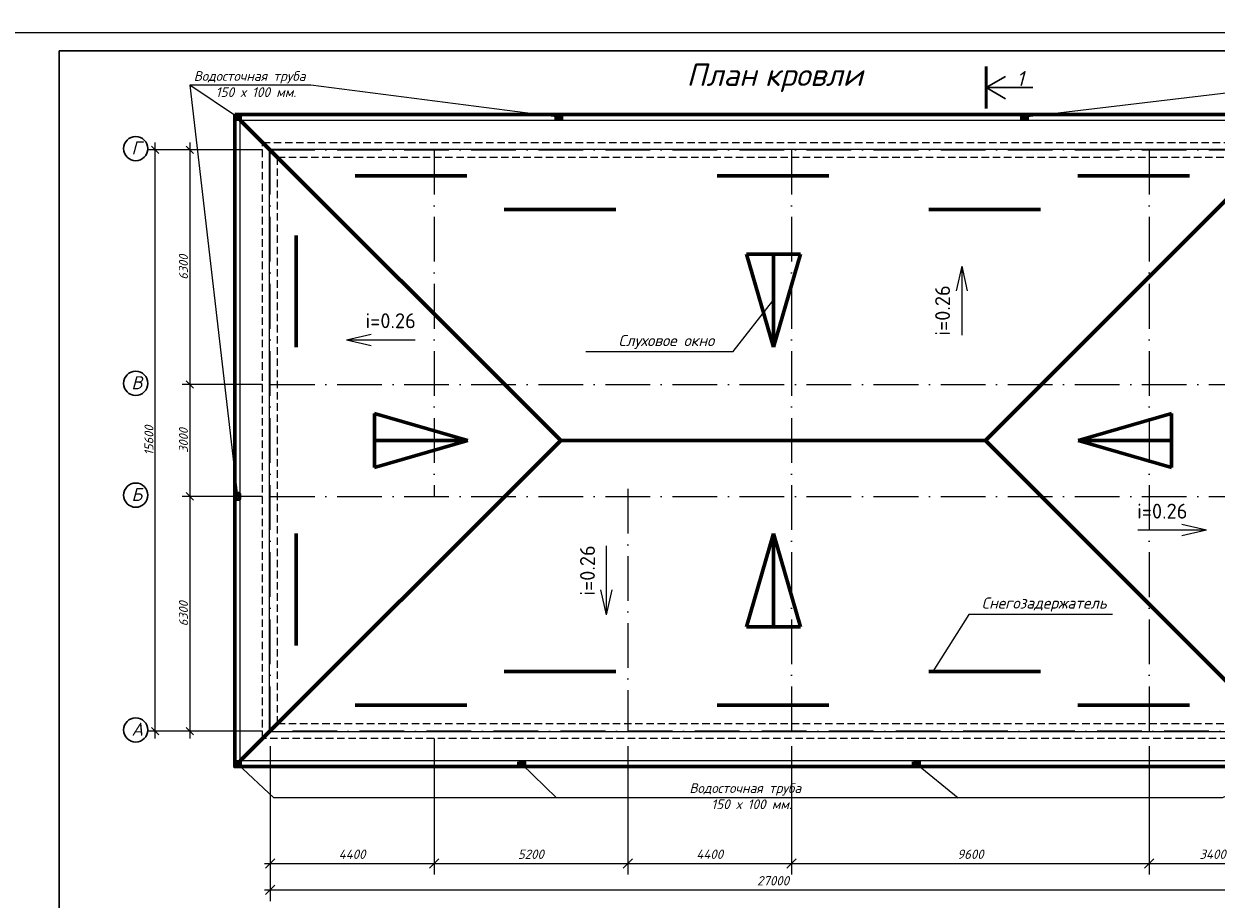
# Model space of a CAD drawing. Header units: millimetres. Extents: x 363306 to 7757304, y 1022887 to 1207196.
# Tile 673 of 1056: x 2299455 to 2331461, y 1065417 to 1088906. Entities that reach past the tile are written whole.
import ezdxf

# ---------------------------------------------------------------- set-up
doc = ezdxf.new("R2010")
doc.units = ezdxf.units.MM
doc.linetypes.add('ACAD_ISO10W100', pattern=[18, 12, -3, 0, -3])
doc.linetypes.add('HIDDEN', pattern=[0.375, 0.25, -0.125])
for name, color, linetype in [('0 @ 100', 7, 'Continuous'), ('kcd_tx', 7, 'Continuous'), ('RAZMERNAR', 152, 'Continuous')]:
    doc.layers.add(name, color=color, linetype=linetype)
doc.layers.add('PLAN', color=250, linetype='Continuous', lineweight=25)
doc.styles.add('iso', font='isocpeur.TTF')
doc.styles.add('ISO Proportional', font='isocpeur.TTF')
doc.styles.get("Standard").update_dxf_attribs({"font": 'isocpeui.ttf'})
doc.styles.add('Times New Roman', font='times.ttf')
doc.styles.add('WMF-Times New Roman0', font='times.ttf')
doc.styles.add('ГОСТ 2.304', font='isocpeui.ttf')
doc.linetypes.add('ограждение2', pattern='A,0.25,-0.1,[132,ltypeshp.shx,S=0.1,R=0,X=-0.1,Y=0],-0.1,1', length=1.45)
doc.dimstyles.new('ISO-25$0', dxfattribs={"dimtxt": 300, "dimasz": 200, "dimexe": 100, "dimexo": 300, "dimgap": 50, "dimtad": 1, "dimdec": 0, "dimtxsty": 'Standard', "dimblk": 'OBLIQUE', "dimcen": 250, "dimadec": 0, "dimazin": 0, "dimtfac": 1, "dimtdec": 0, "dimtmove": 0, "dimatfit": 3, "dimldrblk": 'OBLIQUE', "dimfxl": 0, "dimarcsym": 0})
doc.dimstyles.new('Санжар', dxfattribs={"dimtxt": 240, "dimasz": 200, "dimexe": 200, "dimexo": 200, "dimgap": 50, "dimtad": 1, "dimdec": 0, "dimtxsty": 'Standard', "dimblk": 'OBLIQUE', "dimcen": 2.5, "dimdle": 200, "dimclrd": 152, "dimclre": 152, "dimclrt": 152, "dimadec": 0, "dimazin": 0, "dimtfac": 1, "dimtdec": 0, "dimtmove": 0, "dimatfit": 3, "dimldrblk": 'OBLIQUE', "dimfxl": 0, "dimlwd": 0, "dimlwe": 0, "dimarcsym": 0})

# ---------------------------------------------------------------- blocks, each defined once
blk = doc.blocks.new('_Oblique')
at = {"color": 0, "linetype": 'ByBlock', "lineweight": -2}
blk.add_line((-0.5, -0.5), (0.5, 0.5), dxfattribs=at)
blk = doc.blocks.new('*D2153')
at = {"layer": 'Defpoints', "color": 0, "lineweight": 30, "ltscale": 100, "transparency": 16777216}
for p in [(2306066, 1085526), (2303909, 1079226), (2306066, 1079226)]:
    blk.add_point(p, dxfattribs=at)
at = {"layer": 'kcd_tx', "color": 152, "ltscale": 100, "transparency": 16777216}
for p, q in [((2303909, 1085726), (2303909, 1079026)), ((2305866, 1085526), (2303709, 1085526)), ((2305866, 1079226), (2303709, 1079226))]:
    blk.add_line(p, q, dxfattribs=at)
at = {"layer": 'kcd_tx', "color": 152, "ltscale": 100, "transparency": 16777216, "xscale": 200, "yscale": 200, "zscale": 200}
for p, rotation in [((2303909, 1085526), 90), ((2303909, 1079226), 270)]:
    blk.add_blockref('_Oblique', p, dxfattribs=dict(at, rotation=rotation))
at = {"layer": 'kcd_tx', "color": 152, "lineweight": 60, "ltscale": 100, "transparency": 16777216, "insert": (2303739, 1082376), "char_height": 240, "attachment_point": 5, "rotation": 90, "bg_fill": 3, "box_fill_scale": 1.1, "bg_fill_color": 256, "bg_fill_true_color": 13158600, "bg_fill_transparency": 0}
blk.add_mtext('6300', dxfattribs=at)
blk = doc.blocks.new('*D2154')
at = {"layer": 'Defpoints', "color": 0, "lineweight": 30, "ltscale": 100, "transparency": 16777216}
for p in [(2306066, 1079226), (2303909, 1076226), (2306066, 1076226)]:
    blk.add_point(p, dxfattribs=at)
at = {"layer": 'kcd_tx', "color": 152, "ltscale": 100, "transparency": 16777216}
for p, q in [((2303909, 1079426), (2303909, 1076026)), ((2305866, 1079226), (2303709, 1079226)), ((2305866, 1076226), (2303709, 1076226))]:
    blk.add_line(p, q, dxfattribs=at)
at = {"layer": 'kcd_tx', "color": 152, "ltscale": 100, "transparency": 16777216, "xscale": 200, "yscale": 200, "zscale": 200}
for p, rotation in [((2303909, 1079226), 90), ((2303909, 1076226), 270)]:
    blk.add_blockref('_Oblique', p, dxfattribs=dict(at, rotation=rotation))
at = {"layer": 'kcd_tx', "color": 152, "lineweight": 60, "ltscale": 100, "transparency": 16777216, "insert": (2303739, 1077726), "char_height": 240, "attachment_point": 5, "rotation": 90, "bg_fill": 3, "box_fill_scale": 1.1, "bg_fill_color": 256, "bg_fill_true_color": 13158600, "bg_fill_transparency": 0}
blk.add_mtext('3000', dxfattribs=at)
blk = doc.blocks.new('*D2155')
at = {"layer": 'Defpoints', "color": 0, "lineweight": 30, "ltscale": 100, "transparency": 16777216}
for p in [(2306066, 1076226), (2303909, 1069926), (2306066, 1069926)]:
    blk.add_point(p, dxfattribs=at)
at = {"layer": 'kcd_tx', "color": 152, "ltscale": 100, "transparency": 16777216}
for p, q in [((2303909, 1076426), (2303909, 1069726)), ((2305866, 1076226), (2303709, 1076226)), ((2305866, 1069926), (2303709, 1069926))]:
    blk.add_line(p, q, dxfattribs=at)
at = {"layer": 'kcd_tx', "color": 152, "ltscale": 100, "transparency": 16777216, "xscale": 200, "yscale": 200, "zscale": 200}
for p, rotation in [((2303909, 1076226), 90), ((2303909, 1069926), 270)]:
    blk.add_blockref('_Oblique', p, dxfattribs=dict(at, rotation=rotation))
at = {"layer": 'kcd_tx', "color": 152, "lineweight": 60, "ltscale": 100, "transparency": 16777216, "insert": (2303739, 1073076), "char_height": 240, "attachment_point": 5, "rotation": 90, "bg_fill": 3, "box_fill_scale": 1.1, "bg_fill_color": 256, "bg_fill_true_color": 13158600, "bg_fill_transparency": 0}
blk.add_mtext('6300', dxfattribs=at)
blk = doc.blocks.new('*D2156')
at = {"layer": 'Defpoints', "color": 0, "lineweight": 30, "ltscale": 100, "transparency": 16777216}
for p in [(2302983, 1085526), (2306066, 1085526), (2306066, 1069926)]:
    blk.add_point(p, dxfattribs=at)
at = {"layer": 'kcd_tx', "color": 152, "ltscale": 100, "transparency": 16777216}
for p, q in [((2302983, 1069726), (2302983, 1085726)), ((2305866, 1085526), (2302783, 1085526)), ((2305866, 1069926), (2302783, 1069926))]:
    blk.add_line(p, q, dxfattribs=at)
at = {"layer": 'kcd_tx', "color": 152, "ltscale": 100, "transparency": 16777216, "xscale": 200, "yscale": 200, "zscale": 200}
for p, rotation in [((2302983, 1085526), 90), ((2302983, 1069926), 270)]:
    blk.add_blockref('_Oblique', p, dxfattribs=dict(at, rotation=rotation))
at = {"layer": 'kcd_tx', "color": 152, "lineweight": 60, "ltscale": 100, "transparency": 16777216, "insert": (2302813, 1077726), "char_height": 240, "attachment_point": 5, "rotation": 90, "bg_fill": 3, "box_fill_scale": 1.1, "bg_fill_color": 256, "bg_fill_true_color": 13158600, "bg_fill_transparency": 0}
blk.add_mtext('15600', dxfattribs=at)
blk = doc.blocks.new('*D2157')
at = {"layer": 'Defpoints', "color": 0, "lineweight": 30, "ltscale": 100, "transparency": 16777216}
for p in [(2310466, 1070126), (2306066, 1069926), (2310466, 1066377)]:
    blk.add_point(p, dxfattribs=at)
at = {"layer": 'RAZMERNAR', "color": 0, "lineweight": -2, "ltscale": 100, "transparency": 16777216}
for p, q in [((2310466, 1069726), (2310466, 1066077)), ((2306066, 1069526), (2306066, 1066077)), ((2305916, 1066377), (2310616, 1066377))]:
    blk.add_line(p, q, dxfattribs=at)
at = {"layer": 'RAZMERNAR', "color": 0, "lineweight": -2, "ltscale": 100, "transparency": 16777216, "xscale": 250, "yscale": 250, "zscale": 250, "rotation": 180}
blk.add_blockref('_Oblique', (2306066, 1066377), dxfattribs=at)
at = {"layer": 'RAZMERNAR', "color": 0, "lineweight": -2, "ltscale": 100, "transparency": 16777216, "xscale": 250, "yscale": 250, "zscale": 250}
blk.add_blockref('_Oblique', (2310466, 1066377), dxfattribs=at)
at = {"layer": 'RAZMERNAR', "color": 0, "ltscale": 100, "transparency": 16777216, "insert": (2308266, 1066622), "char_height": 250, "attachment_point": 5}
blk.add_mtext('4400', dxfattribs=at)
blk = doc.blocks.new('*D2158')
at = {"layer": 'Defpoints', "color": 0, "lineweight": 30, "ltscale": 100, "transparency": 16777216}
for p in [(2310466, 1070126), (2315666, 1069926), (2315666, 1066377)]:
    blk.add_point(p, dxfattribs=at)
at = {"layer": 'RAZMERNAR', "color": 0, "lineweight": -2, "ltscale": 100, "transparency": 16777216}
for p, q in [((2310466, 1069726), (2310466, 1066077)), ((2315666, 1069526), (2315666, 1066077)), ((2310316, 1066377), (2315816, 1066377))]:
    blk.add_line(p, q, dxfattribs=at)
at = {"layer": 'RAZMERNAR', "color": 0, "lineweight": -2, "ltscale": 100, "transparency": 16777216, "xscale": 250, "yscale": 250, "zscale": 250, "rotation": 180}
blk.add_blockref('_Oblique', (2310466, 1066377), dxfattribs=at)
at = {"layer": 'RAZMERNAR', "color": 0, "lineweight": -2, "ltscale": 100, "transparency": 16777216, "xscale": 250, "yscale": 250, "zscale": 250}
blk.add_blockref('_Oblique', (2315666, 1066377), dxfattribs=at)
at = {"layer": 'RAZMERNAR', "color": 0, "ltscale": 100, "transparency": 16777216, "insert": (2313066, 1066622), "char_height": 250, "attachment_point": 5}
blk.add_mtext('5200', dxfattribs=at)
blk = doc.blocks.new('*D2159')
at = {"layer": 'Defpoints', "color": 0, "lineweight": 30, "ltscale": 100, "transparency": 16777216}
for p in [(2315666, 1069926), (2320066, 1069926), (2320066, 1066377)]:
    blk.add_point(p, dxfattribs=at)
at = {"layer": 'RAZMERNAR', "color": 0, "lineweight": -2, "ltscale": 100, "transparency": 16777216}
for p, q in [((2315666, 1069526), (2315666, 1066077)), ((2320066, 1069526), (2320066, 1066077)), ((2315516, 1066377), (2320216, 1066377))]:
    blk.add_line(p, q, dxfattribs=at)
at = {"layer": 'RAZMERNAR', "color": 0, "lineweight": -2, "ltscale": 100, "transparency": 16777216, "xscale": 250, "yscale": 250, "zscale": 250, "rotation": 180}
blk.add_blockref('_Oblique', (2315666, 1066377), dxfattribs=at)
at = {"layer": 'RAZMERNAR', "color": 0, "lineweight": -2, "ltscale": 100, "transparency": 16777216, "xscale": 250, "yscale": 250, "zscale": 250}
blk.add_blockref('_Oblique', (2320066, 1066377), dxfattribs=at)
at = {"layer": 'RAZMERNAR', "color": 0, "ltscale": 100, "transparency": 16777216, "insert": (2317866, 1066622), "char_height": 250, "attachment_point": 5}
blk.add_mtext('4400', dxfattribs=at)
blk = doc.blocks.new('*D2160')
at = {"layer": 'Defpoints', "color": 0, "lineweight": 30, "ltscale": 100, "transparency": 16777216}
for p in [(2320066, 1069926), (2329666, 1069926), (2329666, 1066377)]:
    blk.add_point(p, dxfattribs=at)
at = {"layer": 'RAZMERNAR', "color": 0, "lineweight": -2, "ltscale": 100, "transparency": 16777216}
for p, q in [((2320066, 1069526), (2320066, 1066077)), ((2329666, 1069526), (2329666, 1066077)), ((2319916, 1066377), (2329816, 1066377))]:
    blk.add_line(p, q, dxfattribs=at)
at = {"layer": 'RAZMERNAR', "color": 0, "lineweight": -2, "ltscale": 100, "transparency": 16777216, "xscale": 250, "yscale": 250, "zscale": 250, "rotation": 180}
blk.add_blockref('_Oblique', (2320066, 1066377), dxfattribs=at)
at = {"layer": 'RAZMERNAR', "color": 0, "lineweight": -2, "ltscale": 100, "transparency": 16777216, "xscale": 250, "yscale": 250, "zscale": 250}
blk.add_blockref('_Oblique', (2329666, 1066377), dxfattribs=at)
at = {"layer": 'RAZMERNAR', "color": 0, "ltscale": 100, "transparency": 16777216, "insert": (2324866, 1066622), "char_height": 250, "attachment_point": 5}
blk.add_mtext('9600', dxfattribs=at)
blk = doc.blocks.new('*D2161')
at = {"layer": 'Defpoints', "color": 0, "lineweight": 30, "ltscale": 100, "transparency": 16777216}
for p in [(2329666, 1069926), (2333066, 1069926), (2333066, 1066377)]:
    blk.add_point(p, dxfattribs=at)
at = {"layer": 'RAZMERNAR', "color": 0, "lineweight": -2, "ltscale": 100, "transparency": 16777216}
for p, q in [((2329666, 1069526), (2329666, 1066077)), ((2333066, 1069526), (2333066, 1066077)), ((2329516, 1066377), (2333216, 1066377))]:
    blk.add_line(p, q, dxfattribs=at)
at = {"layer": 'RAZMERNAR', "color": 0, "lineweight": -2, "ltscale": 100, "transparency": 16777216, "xscale": 250, "yscale": 250, "zscale": 250, "rotation": 180}
blk.add_blockref('_Oblique', (2329666, 1066377), dxfattribs=at)
at = {"layer": 'RAZMERNAR', "color": 0, "lineweight": -2, "ltscale": 100, "transparency": 16777216, "xscale": 250, "yscale": 250, "zscale": 250}
blk.add_blockref('_Oblique', (2333066, 1066377), dxfattribs=at)
at = {"layer": 'RAZMERNAR', "color": 0, "ltscale": 100, "transparency": 16777216, "insert": (2331366, 1066622), "char_height": 250, "attachment_point": 5}
blk.add_mtext('3400', dxfattribs=at)
blk = doc.blocks.new('*D2152')
at = {"layer": 'Defpoints', "color": 0, "lineweight": 30, "ltscale": 100, "transparency": 16777216}
for p in [(2306066, 1069926), (2333066, 1069926), (2333066, 1065664)]:
    blk.add_point(p, dxfattribs=at)
at = {"layer": 'RAZMERNAR', "color": 0, "lineweight": -2, "ltscale": 100, "transparency": 16777216}
for p, q in [((2306066, 1069526), (2306066, 1065364)), ((2333066, 1069526), (2333066, 1065364)), ((2305916, 1065664), (2333216, 1065664))]:
    blk.add_line(p, q, dxfattribs=at)
at = {"layer": 'RAZMERNAR', "color": 0, "lineweight": -2, "ltscale": 100, "transparency": 16777216, "xscale": 250, "yscale": 250, "zscale": 250, "rotation": 180}
blk.add_blockref('_Oblique', (2306066, 1065664), dxfattribs=at)
at = {"layer": 'RAZMERNAR', "color": 0, "lineweight": -2, "ltscale": 100, "transparency": 16777216, "xscale": 250, "yscale": 250, "zscale": 250}
blk.add_blockref('_Oblique', (2333066, 1065664), dxfattribs=at)
at = {"layer": 'RAZMERNAR', "color": 0, "ltscale": 100, "transparency": 16777216, "insert": (2319566, 1065910), "char_height": 250, "attachment_point": 5}
blk.add_mtext('27000', dxfattribs=at)

msp = doc.modelspace()

# ---------------------------------------------------------------- linework, layer by layer
at = {"lineweight": 50}
msp.add_line((2325284.836, 1087758.165, 0), (2325284.836, 1086635.565, 0), dxfattribs=at)
msp.add_line((2325284.836, 1087758.165, 0), (2325284.836, 1086635.565, 0), dxfattribs=at)
at = {"lineweight": 9, "ltscale": 100}
for p, q in [((2303909.05, 1087263.227, 0), (2305191.024, 1076225.522, 0)), ((2335076.174, 1087452.271, 0), (2326316.024, 1086399.779, 0)), ((2312816.024, 1069050.522, 0), (2313754.366, 1068136.325, 0)), ((2323416.024, 1069050.522, 0), (2324531.968, 1068136.325, 0))]:
    msp.add_line(p, q, dxfattribs=at)
at = {"lineweight": 30}
for q in [(2325804.451, 1087496.865, 0), (2325804.451, 1087496.865, 0), (2326536.561, 1087196.865, 0), (2325804.451, 1086896.865, 0), (2326536.561, 1087196.865, 0), (2325804.451, 1086896.865, 0)]:
    msp.add_line((2325284.836, 1087196.865, 0), q, dxfattribs=at)
at = {"lineweight": 60, "ltscale": 100}
for p, q in [((2305266.024, 1086325.522, 0), (2313866.024, 1077725.522, 0)), ((2333866.024, 1086325.522, 0), (2325266.024, 1077725.522, 0)), ((2308349.812, 1084825.522, 0), (2311349.812, 1084825.522, 0)), ((2318066.024, 1084825.522, 0), (2321066.024, 1084825.522, 0)), ((2330749.812, 1084825.522, 0), (2327749.812, 1084825.522, 0)), ((2315349.812, 1083926.444), (2312349.812, 1083926.444)), ((2323749.812, 1083926.444), (2326749.812, 1083926.444)), ((2306766.024, 1080225.522, 0), (2306766.024, 1083225.522, 0)), ((2319582.237, 1080225.522, 0), (2318857.574, 1082725.522, 0)), ((2318857.574, 1082725.522, 0), (2320307.574, 1082725.522, 0)), ((2320307.574, 1082725.522, 0), (2319582.237, 1080225.522, 0)), ((2319582.237, 1080225.522, 0), (2319582.574, 1082725.522, 0)), ((2311370.514, 1077726.824, 0), (2308870.514, 1078451.487, 0)), ((2308870.514, 1078451.487, 0), (2308870.514, 1077001.487, 0)), ((2327761.534, 1077726.824, 0), (2330261.534, 1078451.487, 0)), ((2330261.534, 1078451.487, 0), (2330261.534, 1077001.487, 0)), ((2305266.024, 1069125.522, 0), (2313866.024, 1077725.522, 0)), ((2308870.514, 1077001.487, 0), (2311370.514, 1077726.824, 0)), ((2311370.514, 1077726.824, 0), (2308870.514, 1077726.824, 0)), ((2313866.024, 1077725.522, 0), (2325266.024, 1077725.522, 0)), ((2333866.024, 1069125.522, 0), (2325266.024, 1077725.522, 0)), ((2330261.534, 1077001.487, 0), (2327761.534, 1077726.824, 0)), ((2327761.534, 1077726.824, 0), (2330261.534, 1077726.824, 0)), ((2306766.024, 1072225.522, 0), (2306766.024, 1075225.522, 0)), ((2319582.237, 1075225.522, 0), (2318857.574, 1072725.522, 0)), ((2320307.574, 1072725.522, 0), (2319582.237, 1075225.522, 0)), ((2319582.237, 1075225.522, 0), (2319582.574, 1072725.522, 0)), ((2318857.574, 1072725.522, 0), (2320307.574, 1072725.522, 0)), ((2315349.812, 1071524.6), (2312349.812, 1071524.6)), ((2323749.812, 1071524.6), (2326749.812, 1071524.6)), ((2308349.812, 1070625.522, 0), (2311349.812, 1070625.522, 0)), ((2318066.024, 1070625.522, 0), (2321066.024, 1070625.522, 0)), ((2330749.812, 1070625.522, 0), (2327749.812, 1070625.522, 0))]:
    msp.add_line(p, q, dxfattribs=at)
at = {"color": 1, "linetype": 'ACAD_ISO10W100', "lineweight": 9, "ltscale": 100}
for p, q in [((2310466.024, 1085525.522, 0), (2310466.024, 1076225.522, 0)), ((2320066.024, 1085525.522, 0), (2320066.024, 1069925.522, 0)), ((2329666.024, 1085525.522, 0), (2329666.024, 1069925.522, 0)), ((2306066.024, 1079225.522, 0), (2333066.024, 1079225.522, 0)), ((2315666.024, 1076425.522, 0), (2315666.024, 1069925.522, 0)), ((2306066.024, 1076225.522, 0), (2333066.024, 1076225.522, 0))]:
    msp.add_line(p, q, dxfattribs=at)
for p, q in [((2324629.879, 1082399.889, 0), (2324480.092, 1081737.638, 0)), ((2324629.879, 1082399.889, 0), (2324629.879, 1080554.729, 0)), ((2324629.879, 1082399.889, 0), (2324779.665, 1081737.638, 0)), ((2308116, 1080426.268, 0), (2308778.251, 1080576.054, 0)), ((2308116, 1080426.268, 0), (2309961.16, 1080426.268, 0)), ((2308116, 1080426.268, 0), (2308778.251, 1080276.482, 0)), ((2331200.82, 1075316.616, 0), (2330538.569, 1075466.402, 0)), ((2331200.82, 1075316.616, 0), (2329355.659, 1075316.616, 0)), ((2331200.82, 1075316.616, 0), (2330538.569, 1075166.83, 0)), ((2315097.769, 1073051.154, 0), (2315097.769, 1074896.315, 0)), ((2315097.769, 1073051.154, 0), (2314947.982, 1073713.405, 0)), ((2315097.769, 1073051.154, 0), (2315247.555, 1073713.405, 0))]:
    msp.add_line(p, q)
at = {"lineweight": 9, "ltscale": 100, "elevation": 0}
for points in [[(2313816.024, 1086399.779), (2307160.141, 1087263.227), (2303909.05, 1087263.227)], [(2305191.024, 1086400.522), (2303909.05, 1087263.227)], [(2333941.024, 1069050.522), (2331626.386, 1068136.325), (2306166.333, 1068136.325), (2305191.555, 1069050.522)]]:
    msp.add_lwpolyline(points, dxfattribs=at)
at = {"lineweight": 60, "ltscale": 100, "elevation": 0}
for points in [[(2305116.024, 1086475.522), (2334016.024, 1086475.522), (2334016.024, 1068975.522), (2305116.024, 1068975.522)], [(2305116.024, 1086450.522), (2305266.024, 1086450.522), (2305266.024, 1086350.522), (2305116.024, 1086350.522)], [(2313891.024, 1086449.779), (2313741.024, 1086449.779), (2313741.024, 1086349.779), (2313891.024, 1086349.779)], [(2326391.024, 1086449.779), (2326241.024, 1086449.779), (2326241.024, 1086349.779), (2326391.024, 1086349.779)], [(2305241.024, 1076300.522), (2305241.024, 1076150.522), (2305141.024, 1076150.522), (2305141.024, 1076300.522)], [(2305241.024, 1076300.522), (2305241.024, 1076150.522), (2305141.024, 1076150.522), (2305141.024, 1076300.522)], [(2305116.024, 1069100.522), (2305266.024, 1069100.522), (2305266.024, 1069000.522), (2305116.024, 1069000.522)], [(2312741.024, 1069100.522), (2312891.024, 1069100.522), (2312891.024, 1069000.522), (2312741.024, 1069000.522)], [(2323341.024, 1069100.522), (2323491.024, 1069100.522), (2323491.024, 1069000.522), (2323341.024, 1069000.522)]]:
    msp.add_lwpolyline(points, close=True, dxfattribs=at)
at = {"ltscale": 100, "elevation": 0}
msp.add_lwpolyline([(2305266.024, 1086325.522), (2333866.024, 1086325.522), (2333866.024, 1069125.522), (2305266.024, 1069125.522)], close=True, dxfattribs=at)
at = {"color": 252, "linetype": 'HIDDEN', "ltscale": 800, "elevation": 0}
for points in [[(2305866.024, 1085725.522), (2333266.024, 1085725.522), (2333266.024, 1069725.522), (2305866.024, 1069725.522)], [(2306266.024, 1085325.522), (2332866.024, 1085325.522), (2332866.024, 1070125.522), (2306266.024, 1070125.522)]]:
    msp.add_lwpolyline(points, close=True, dxfattribs=at)
at = {"linetype": 'ограждение2', "lineweight": 9, "ltscale": 700, "elevation": 0}
msp.add_lwpolyline([(2306046.024, 1085545.522), (2333086.024, 1085545.522), (2333086.024, 1069905.522), (2306046.024, 1069905.522)], close=True, dxfattribs=at)
at = {"color": 1, "linetype": 'ACAD_ISO10W100', "lineweight": 9, "ltscale": 100, "elevation": 0}
msp.add_lwpolyline([(2306066.024, 1085525.522), (2333066.024, 1085525.522), (2333066.024, 1069925.522), (2306066.024, 1069925.522)], close=True, dxfattribs=at)
at = {"ltscale": 100, "elevation": 0}
for points in [[(2314544.099, 1080112.78), (2318492.299, 1080112.78), (2319559.866, 1081475.522)], [(2328680.196, 1073057.414), (2324821.95, 1073057.414), (2323855.794, 1071524.594)]]:
    msp.add_lwpolyline(points, dxfattribs=at)

# ---------------------------------------------------------------- texts
for s, insert, char_height, width, attachment_point in [('\\pi388.99274;Водосточная труба\\P\\pi976.94729;150 х 100 мм. ', (2303627.987, 1087289.696, 0), 260, 4079.59155, 4), ('\\A1;Слуховое окно', (2316701.154, 1080367.413, 0), 300, 3689.35665, 5), ('\\A1;Снегозадержатель', (2326845.757, 1073323.035, 0), 300, 3689.35665, 5), ('\\pi388.99274;Водосточная труба\\P\\pi976.94729;150 х 100 мм. ', (2316932.162, 1068179.989, 0), 260, 4079.59155, 4)]:
    msp.add_mtext(s, dxfattribs=dict(insert=insert, char_height=char_height, width=width, attachment_point=attachment_point))
for s, insert, char_height, width, attachment_point, style in [('{\\fISOCPEUR|b1|i1|c204|p34;План\\fTimes New Roman|b1|i0|c186|p18; \\fISOCPEUR|b1|i1|c204|p34;кровли}', (2319609.704, 1087839.808, 0), 600, 9406.41497, 2, 'WMF-Times New Roman0'), ('i=0.26', (2308624.121, 1081139.008, 0), 400, 1469.65706, 1, 'ISO Proportional'), ('i=0.26', (2330692.699, 1076029.356, 0), 400, 1469.65706, 3, 'ISO Proportional')]:
    msp.add_mtext(s, dxfattribs=dict(insert=insert, char_height=char_height, width=width, attachment_point=attachment_point, style=style))
at = {"char_height": 400, "width": 1469.65706, "rotation": 90, "style": 'ISO Proportional'}
for insert, attachment_point in [((2323917.138, 1081891.768, 0), 3), ((2314385.028, 1073559.275, 0), 1)]:
    msp.add_mtext('i=0.26', dxfattribs=dict(at, insert=insert, attachment_point=attachment_point))
at = {"color": 0, "lineweight": -2, "ltscale": 5, "insert": (1348958.4, 1070865.149), "char_height": 300, "width": 17773.54363, "attachment_point": 1, "style": 'iso'}
msp.add_mtext('\\pi7162.827;{\\fISOCPEUR|b0|i1|c204|p34;Примечание:\\P\\pi0;1. \\C256;Данный лист читать совместно с листами\\C0; КP- \\P2. Горизонтальные сетки СГ-1, СГ-2, СГ-3  устраиваются по длине в стенах и в перегородках, через каждый 600 мм расстояние по высоте.\\P\\C256;3. Стены  выполнить из газоблока изготавливается автоклавным методом D600/\\PКладку выполнить с применением однорядной перевязки\\P5.Контроль качества материалов и работ выполнять согласно указаниям \\PКМК 2.01.03-19, КМК 3.03.01-98 и ППР.\\P6. Все внутренние дверные отверстие монтажировать на отм. +2,100.\\P7. Прочность клеевого состава или раствора должна обеспечить величину нормального сцепления не менее 1,2 кгс/см².}', dxfattribs=at)
at = {"color": 18, "lineweight": 0, "true_color": 0x000000, "insert": (2010877.895, 1066291.02), "char_height": 300, "width": 3259.78268, "attachment_point": 1}
msp.add_mtext('\\pi970.572;{\\LУзел-Г}', dxfattribs=at)
at = {"layer": '0 @ 100', "color": 7, "insert": (761996.908, 1075986.433), "char_height": 318.940213, "width": 19697.5359, "attachment_point": 4, "style": 'ГОСТ 2.304'}
msp.add_mtext('\\pi5457.36288;{\\fISOCPEUR|b1|i1|c204|p34;Характеристика участка строительства:\\P\\pi0;\\P}Расчетная зимняя температура воздух 15 °С.\\PСкоростной напор ветра   - 38кг/м2.\\PВес снегового покрова    - 50кг/м2.\\PКлассификация зданий по функциональной пожарной опасности - Ф 4.1 \\PКоэффициент надежности по назначению - 0.95\\P\\P^IПроектом разработано подъёмник для мало мобильных граждан населения грузоподъемностью 250 кг. скоростью 0,25 см/с. Двери шахт подъёмника противопожарные с пределом огнестойкости El 30. Подъёмники оборудованы кабинами габаритами 1500х1500 мм, ширина дверей кабины обеспечивает проезд инвалидной коляски. Для экстренных случаев подъёмник оснащен дополнительным аккумулятором и механическим спуском для безопасного спуска пассажира в нулевую отметку. Так же в дверях подъёмника установлены замки датчики которые открываются с ключевыми картами, чтобы открыть двери подъёмника.\\P^IС внешней и внутренней стороны наружных стен предусмотрено обшивка из аквапанелей толщиной 12,5мм с утеплением из минераловатной ваты на кварцевой основе, А =0,040 Вт/мС, толщиной 100мм. (по теплотехническому расчету). Наружная отделка из органическое стекло.\\P^IПодрядчик обязан предоставить заказчику сертификаты соответствия и пожарной безопасности на фасадную систему и все применяемые в данной системе материалы и изделия.\\PКонструкции, изделия и материалы применены по действующим стандартам, ТУ, сертификатам. На путях эвакуации используются отделочные материалы, соответствующие требованиям п. 5.25 ШНК 2.01.02-04.\\PОтделка стен с внутренней стороны окраска водоэмульсионными красками светлых тонов. Во внутренней и наружной отделке использованы современные отделочные материалы используемые на территории Республики Узбекистан.\\P^IКрыша - скатная из металлических профилированных листов с полимерными покрытиями с обеих сторон толщ.0,55мм по металлическим конструкциям.\\P^IПо периметру наружных стен устраивается бетонная отмостка. Бетон кл.В 7,5 шириной 1000 мм, толщиной 50 мм по гравийному основанию толщиной 100 мм -150 мм.\\P^IВсе строительно-монтажные работы вести согласно указаний соответствующих строительных норм и проекта производства работ (П.П.Р.) на основании ШНК 3.01.01 - 03 и КМК 3.01.02 - 00.', dxfattribs=at)
at = {"layer": 'PLAN', "lineweight": 30, "insert": (2326102.283, 1087637.995, 0), "char_height": 400, "width": 338.65741, "attachment_point": 1}
msp.add_mtext('{\\fISOCPEUR|b1|i1|c204|p34;1}', dxfattribs=at)
msp.add_mtext('{\\fISOCPEUR|b1|i1|c204|p34;1}', dxfattribs=at)

# ---------------------------------------------------------------- dimensions: what is measured, and where the dimension line sits
at = {"layer": 'RAZMERNAR', "ltscale": 100}
for base, p1, p2, picture, middle in [((2315666.024, 1066377.035, 0), (2310466.024, 1070125.522, 0), (2315666.024, 1069925.522, 0), '*D2158', (2313066.024, 1066622.035, 0)), ((2320066.024, 1066377.035, 0), (2315666.024, 1069925.522, 0), (2320066.024, 1069925.522, 0), '*D2159', (2317866.024, 1066622.035, 0)), ((2329666.024, 1066377.035, 0), (2320066.024, 1069925.522, 0), (2329666.024, 1069925.522, 0), '*D2160', (2324866.024, 1066622.035, 0)), ((2333066.024, 1066377.035, 0), (2329666.024, 1069925.522, 0), (2333066.024, 1069925.522, 0), '*D2161', (2331366.024, 1066622.035, 0))]:
    dim = msp.add_linear_dim(base=base, p1=p1, p2=p2, dimstyle='ISO-25$0', override={"dimtxt": 250, "dimasz": 250, "dimexe": 300, "dimexo": 400, "dimgap": 120, "dimpost": '\\X', "dimcen": -20, "dimdle": 150, "dimtmove": 1}, dxfattribs=at)
    dim.commit()
    dim.dimension.update_dxf_attribs({"geometry": picture, "text_midpoint": middle})

# ---------------------------------------------------------------- next in the draw order: dimensions: what is measured, and where the dimension line sits
at = {"layer": 'kcd_tx', "lineweight": 60, "ltscale": 100}
dim = msp.add_linear_dim(base=(2303908.595, 1079225.522, 0), p1=(2306066.024, 1085525.522, 0), p2=(2306066.024, 1079225.522, 0), angle=90, dimstyle='Санжар', override={"dimfxl": 1.25, "dimtfill": 1, "dimlwd": 65535, "dimlwe": 65535, "dimarcsym": 1}, dxfattribs=at)
dim.commit()
dim.dimension.update_dxf_attribs({"geometry": '*D2153', "text_midpoint": (2303738.595, 1082375.522, 0)})

# ---------------------------------------------------------------- next in the draw order: dimensions: what is measured, and where the dimension line sits
dim = msp.add_linear_dim(base=(2303908.595, 1076225.522, 0), p1=(2306066.024, 1079225.522, 0), p2=(2306066.024, 1076225.522, 0), angle=90, dimstyle='Санжар', override={"dimtmove": 1, "dimfxl": 1.25, "dimtfill": 1, "dimlwd": 65535, "dimlwe": 65535, "dimarcsym": 1}, dxfattribs=at)
dim.commit()
dim.dimension.update_dxf_attribs({"geometry": '*D2154', "text_midpoint": (2303738.595, 1077725.522, 0)})

# ---------------------------------------------------------------- next in the draw order: dimensions: what is measured, and where the dimension line sits
dim = msp.add_linear_dim(base=(2303908.595, 1069925.522, 0), p1=(2306066.024, 1076225.522, 0), p2=(2306066.024, 1069925.522, 0), angle=90, dimstyle='Санжар', override={"dimtmove": 1, "dimfxl": 1.25, "dimtfill": 1, "dimlwd": 65535, "dimlwe": 65535, "dimarcsym": 1}, dxfattribs=at)
dim.commit()
dim.dimension.update_dxf_attribs({"geometry": '*D2155', "text_midpoint": (2303738.595, 1073075.522, 0)})

# ---------------------------------------------------------------- next in the draw order: dimensions: what is measured, and where the dimension line sits
dim = msp.add_linear_dim(base=(2302983.43, 1085525.522, 0), p1=(2306066.024, 1069925.522, 0), p2=(2306066.024, 1085525.522, 0), angle=90, dimstyle='Санжар', override={"dimfxl": 1.25, "dimtfill": 1, "dimlwd": 65535, "dimlwe": 65535, "dimarcsym": 1}, dxfattribs=at)
dim.commit()
dim.dimension.update_dxf_attribs({"geometry": '*D2156', "text_midpoint": (2302813.43, 1077725.522, 0)})

# ---------------------------------------------------------------- next in the draw order: linework, layer by layer
at = {"color": 5}
msp.add_lwpolyline([(2298404.77, 1088678.072), (2351262.779, 1088678.072), (2351262.779, 1058978.072), (2298404.77, 1058978.072)], close=True, dxfattribs=at)
at = {"color": 5, "lineweight": 30}
msp.add_lwpolyline([(2300404.77, 1088178.072), (2350762.779, 1088178.072), (2350762.779, 1059478.072), (2300404.77, 1059478.072)], close=True, dxfattribs=at)
at = {"layer": 'PLAN', "color": 158, "lineweight": 30}
for centre in [(2302458.544, 1085558.54, 0), (2302458.544, 1079258.54, 0), (2302458.544, 1076258.54, 0), (2302458.544, 1069958.54, 0)]:
    msp.add_circle(centre, 324.885, dxfattribs=at)

# ---------------------------------------------------------------- next in the draw order: texts
at = {"lineweight": 0, "char_height": 237.6, "width": 5680.01686, "attachment_point": 4, "style": 'Times New Roman'}
for s, insert in [('\\pi554.39921;ПК 62.12-8  AIIIв-С8', (2196741.365, 1086177.532, 0)), ('\\pi554.39921;ПК 62.12-8  AIIIв-С8 ', (2203955.211, 1086177.532, 0)), ('\\pi554.39921;ПК 62.12-8  AIIIв-С8', (2283658.032, 1086177.532, 0)), ('\\pi554.39921;ПК 62.12-8  AIIIв-С8 ', (2290871.878, 1086177.532, 0)), ('\\pi554.39921;ПК 62.10-8  AIIIв-С8', (2196741.365, 1085702.332, 0)), ('\\pi554.39921;ПК 62.10-8  AIIIв-С8 ', (2203955.211, 1085702.332, 0)), ('\\pi554.39921;ПК 62.10-8  AIIIв-С8', (2283658.032, 1085702.332, 0)), ('\\pi554.39921;ПК 62.10-8  AIIIв-С8 ', (2290871.878, 1085702.332, 0)), ('\\pi554.39921;ПК 29.12-8  AIIIв-С8', (2196741.365, 1085227.132, 0)), ('\\pi554.39921;ПК 29.12-8  AIIIв-С8', (2203955.211, 1085227.132, 0)), ('\\pi554.39921;ПК 29.12-8  AIIIв-С8', (2283658.032, 1085227.132, 0)), ('\\pi554.39921;ПК 29.12-8  AIIIв-С8', (2290871.878, 1085227.132, 0)), ('\\pi554.39921;ПК 29.10-8  AIIIв-С8', (2196741.365, 1084751.932, 0)), ('\\pi554.39921;ПК 29.10-8  AIIIв-С8', (2203955.211, 1084751.932, 0)), ('\\pi554.39921;ПК 29.10-8  AIIIв-С8', (2283658.032, 1084751.932, 0)), ('\\pi554.39921;ПК 29.10-8  AIIIв-С8', (2290871.878, 1084751.932, 0))]:
    msp.add_mtext(s, dxfattribs=dict(at, insert=insert))
at = {"layer": 'PLAN', "lineweight": 30, "char_height": 350, "width": 338.65741, "attachment_point": 1}
for s, insert in [('Г', (2302342.762, 1085751.328, 0)), ('B', (2302342.762, 1079451.328, 0)), ('Б', (2302342.762, 1076451.328, 0)), ('A', (2302342.762, 1070151.328, 0))]:
    msp.add_mtext(s, dxfattribs=dict(at, insert=insert))

# ---------------------------------------------------------------- next in the draw order: dimensions: what is measured, and where the dimension line sits
at = {"layer": 'RAZMERNAR', "ltscale": 100}
for base, p2, picture, middle in [((2310466.024, 1066377.035, 0), (2310466.024, 1070125.522, 0), '*D2157', (2308266.024, 1066622.035, 0)), ((2333066.024, 1065663.525, 0), (2333066.024, 1069925.522, 0), '*D2152', (2319566.024, 1065910.134, 0))]:
    dim = msp.add_linear_dim(base=base, p1=(2306066.024, 1069925.522, 0), p2=p2, dimstyle='ISO-25$0', override={"dimtxt": 250, "dimasz": 250, "dimexe": 300, "dimexo": 400, "dimgap": 120, "dimpost": '\\X', "dimcen": -20, "dimdle": 150, "dimtmove": 1}, dxfattribs=at)
    dim.commit()
    dim.dimension.update_dxf_attribs({"geometry": picture, "text_midpoint": middle})

doc.saveas('drawing.dxf')
